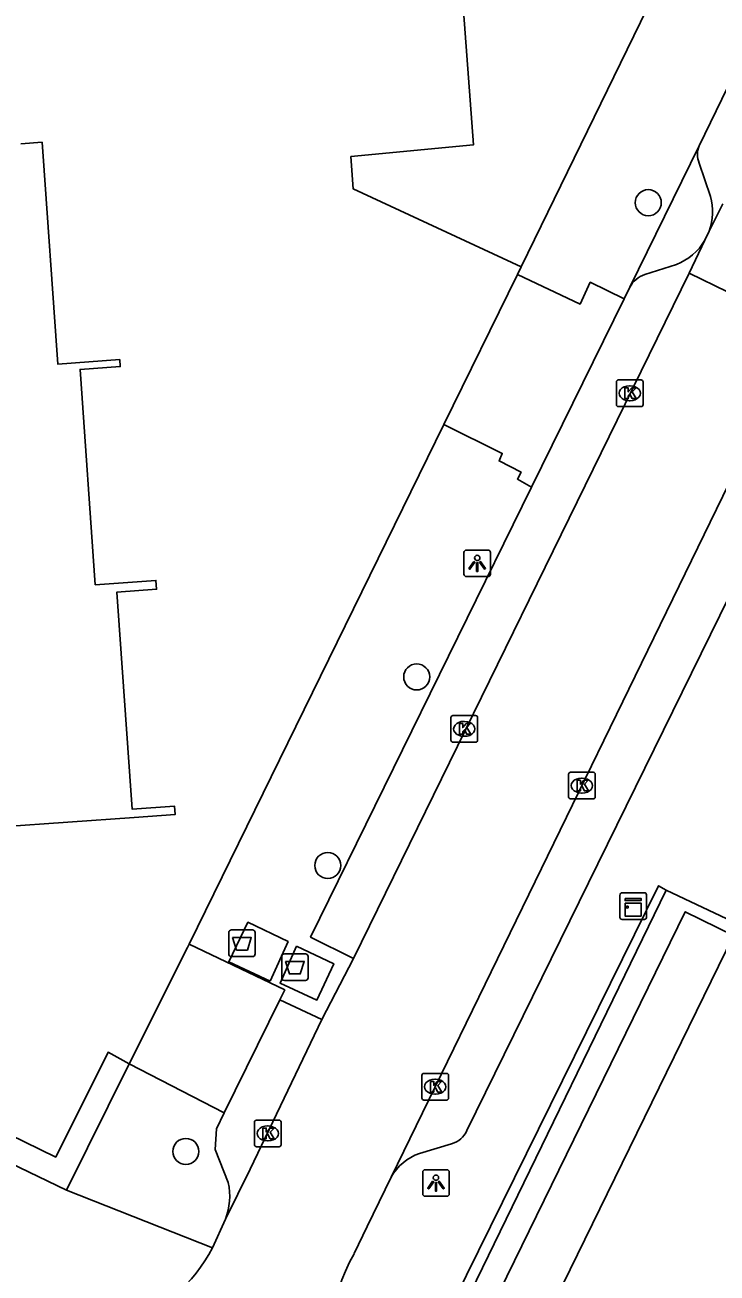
# Model space of a CAD drawing. Extents: x 160107 to 160928, y 382056 to 382918.
# Drawn here: x 160238.7 to 160264.7, y 382128.84 to 382175.73 of the extents above; entities that cross this region are included whole.
import ezdxf

# ---------------------------------------------------------------- set-up
doc = ezdxf.new("R2010")
doc.units = 0
for name, color, linetype in [('IMGEO_Afval_apart_plaats', 7, 'Continuous'), ('IMGEO_Boom', 7, 'Continuous'), ('IMGEO_Erf', 7, 'Continuous'), ('IMGEO_Groenvoorziening', 7, 'Continuous'), ('IMGEO_Kast', 7, 'Continuous'), ('IMGEO_Kolk', 7, 'Continuous'), ('IMGEO_Lichtpunt', 7, 'Continuous'), ('IMGEO_Muur', 7, 'Continuous'), ('IMGEO_Pand', 7, 'Continuous'), ('IMGEO_Rijbaan_lokaal_open', 7, 'Continuous'), ('IMGEO_Voetpad_gesloten', 7, 'Continuous'), ('IMGEO_Voetpad_open', 7, 'Continuous')]:
    doc.layers.add(name, color=color, linetype=linetype)

msp = doc.modelspace()

# ---------------------------------------------------------------- linework, layer by layer
at = {"layer": 'IMGEO_Afval_apart_plaats'}
for p, q in [((160246.356, 382140.824), (160246.356, 382141.624)), ((160246.356, 382141.624), (160246.356, 382140.824)), ((160246.456, 382141.724), (160247.246, 382141.724)), ((160247.246, 382141.724), (160246.456, 382141.724)), ((160247.346, 382141.624), (160247.346, 382140.824)), ((160247.346, 382140.824), (160247.346, 382141.624)), ((160247.246, 382140.724), (160246.456, 382140.724)), ((160246.456, 382140.724), (160247.246, 382140.724)), ((160248.344, 382139.927), (160248.344, 382140.727)), ((160248.344, 382140.727), (160248.344, 382139.927)), ((160248.444, 382140.827), (160249.234, 382140.827)), ((160249.234, 382140.827), (160248.444, 382140.827)), ((160249.334, 382140.727), (160249.334, 382139.927)), ((160249.334, 382139.927), (160249.334, 382140.727)), ((160249.234, 382139.827), (160248.444, 382139.827)), ((160248.444, 382139.827), (160249.234, 382139.827))]:
    msp.add_line(p, q, dxfattribs=at)
for points in [[(160246.499, 382141.438), (160247.203, 382141.438), (160247.054, 382140.968), (160246.648, 382140.968), (160246.499, 382141.438)], [(160248.487, 382140.541), (160249.191, 382140.541), (160249.042, 382140.071), (160248.636, 382140.071), (160248.487, 382140.541)]]:
    msp.add_lwpolyline(points, dxfattribs=at)
for centre, start, end in [((160246.456, 382141.624), 90, 180), ((160246.456, 382141.624), 90, 180), ((160247.246, 382141.624), 0, 90), ((160247.246, 382141.624), 360, 90), ((160246.456, 382140.824), 180, 270), ((160246.456, 382140.824), 180, 270), ((160247.246, 382140.824), 270, 0), ((160247.246, 382140.824), 270, 0), ((160248.444, 382140.727), 90, 180), ((160248.444, 382140.727), 90, 180), ((160249.234, 382140.727), 0, 90), ((160249.234, 382140.727), 360, 90), ((160248.444, 382139.927), 180, 270), ((160248.444, 382139.927), 180, 270), ((160249.234, 382139.927), 270, 0), ((160249.234, 382139.927), 270, 0)]:
    msp.add_arc(centre, 0.1, start, end, dxfattribs=at)
at = {"layer": 'IMGEO_Boom'}
for centre in [(160262.12, 382169.049), (160253.417, 382151.231), (160250.076, 382144.147), (160244.742, 382133.404)]:
    msp.add_circle(centre, 0.489, dxfattribs=at)
at = {"layer": 'IMGEO_Erf'}
msp.add_lwpolyline([(160175.19, 382219.344), (160178.607, 382219.618), (160179.849, 382219.718), (160179.615, 382224.267), (160184.194, 382224.521), (160184.558, 382220.073), (160190.008, 382220.481), (160194.918, 382216.917), (160199.425, 382217.63), (160198.672, 382221.996), (160200.627, 382224.876), (160247.96, 382190.789), (160248.944, 382184.541), (160254.525, 382185.003), (160255.555, 382171.225), (160250.944, 382170.783), (160251.025, 382169.573), (160257.348, 382166.641)], dxfattribs=at)
at = {"layer": 'IMGEO_Groenvoorziening'}
msp.add_lwpolyline([(160213.37, 382150.941), (160212.003, 382150.85), (160212.323, 382146.381), (160215.839, 382146.572), (160215.985, 382144.858), (160239.856, 382133.189), (160241.823, 382137.133), (160242.613, 382136.693)], dxfattribs=at)
at = {"layer": 'IMGEO_Kast'}
for p, q in [((160261.053, 382142.197), (160261.053, 382143.038)), ((160261.053, 382143.038), (160261.053, 382142.197)), ((160261.128, 382143.122), (160261.969, 382143.122)), ((160261.969, 382143.122), (160261.128, 382143.122)), ((160262.053, 382143.047), (160262.053, 382142.206)), ((160262.053, 382142.206), (160262.053, 382143.047)), ((160261.978, 382142.122), (160261.137, 382142.122)), ((160261.137, 382142.122), (160261.978, 382142.122))]:
    msp.add_line(p, q, dxfattribs=at)
for points in [[(160261.248, 382142.912), (160261.848, 382142.912), (160261.848, 382142.827), (160261.248, 382142.827), (160261.248, 382142.912)], [(160261.248, 382142.737), (160261.848, 382142.737), (160261.848, 382142.248), (160261.248, 382142.248), (160261.248, 382142.737)]]:
    msp.add_lwpolyline(points, dxfattribs=at)
msp.add_circle((160261.332, 382142.586), 0.0377, dxfattribs=at)
for centre, start, end in [((160261.131, 382143.044), 92.4484, 184.2845), ((160261.131, 382143.044), 92.4484, 184.2845), ((160261.975, 382143.044), 2.4484, 94.2845), ((160261.975, 382143.044), 2.4484, 94.2845), ((160261.131, 382142.2), 182.4484, 274.2845), ((160261.131, 382142.2), 182.4484, 274.2845), ((160261.975, 382142.2), 272.4484, 4.2845), ((160261.975, 382142.2), 272.4484, 4.2845)]:
    msp.add_arc(centre, 0.0779, start, end, dxfattribs=at)
at = {"layer": 'IMGEO_Kolk'}
for p, q in [((160260.922, 382161.462), (160260.922, 382162.314)), ((160260.997, 382162.388), (160261.849, 382162.388)), ((160261.923, 382162.314), (160261.923, 382161.462)), ((160261.41, 382162.168), (160261.435, 382162.168)), ((160261.849, 382161.388), (160260.997, 382161.388)), ((160261.433, 382161.608), (160261.408, 382161.608)), ((160254.706, 382148.854), (160254.706, 382149.706)), ((160254.781, 382149.78), (160255.633, 382149.78)), ((160255.707, 382149.706), (160255.707, 382148.854)), ((160255.194, 382149.56), (160255.219, 382149.56)), ((160255.633, 382148.78), (160254.781, 382148.78)), ((160255.217, 382149), (160255.192, 382149)), ((160259.126, 382146.723), (160259.126, 382147.575)), ((160259.201, 382147.649), (160260.053, 382147.649)), ((160259.614, 382147.429), (160259.639, 382147.429)), ((160260.127, 382147.575), (160260.127, 382146.723)), ((160259.637, 382146.869), (160259.612, 382146.869)), ((160260.053, 382146.649), (160259.201, 382146.649)), ((160253.614, 382135.409), (160253.614, 382136.261)), ((160253.689, 382136.335), (160254.541, 382136.335)), ((160254.102, 382136.115), (160254.127, 382136.115)), ((160254.615, 382136.261), (160254.615, 382135.409)), ((160254.125, 382135.555), (160254.1, 382135.555)), ((160254.541, 382135.335), (160253.689, 382135.335)), ((160247.396, 382134.58), (160248.248, 382134.58)), ((160247.321, 382133.654), (160247.321, 382134.506)), ((160247.809, 382134.36), (160247.834, 382134.36)), ((160248.322, 382134.506), (160248.322, 382133.654)), ((160247.832, 382133.8), (160247.807, 382133.8)), ((160248.248, 382133.58), (160247.396, 382133.58))]:
    msp.add_line(p, q, dxfattribs=at)
for points in [[(160260.922, 382161.462), (160260.922, 382162.314)], [(160260.997, 382162.388), (160261.849, 382162.388)], [(160261.923, 382162.314), (160261.923, 382161.462)], [(160261.243, 382162.088), (160261.366, 382162.088), (160261.366, 382161.937), (160261.496, 382162.088), (160261.66, 382162.088), (160261.514, 382161.937), (160261.667, 382161.688), (160261.515, 382161.688), (160261.43, 382161.852), (160261.366, 382161.785), (160261.366, 382161.688), (160261.243, 382161.688), (160261.243, 382162.088)], [(160261.849, 382161.388), (160260.997, 382161.388)], [(160254.706, 382148.854), (160254.706, 382149.706)], [(160254.781, 382149.78), (160255.633, 382149.78)], [(160255.707, 382149.706), (160255.707, 382148.854)], [(160255.027, 382149.48), (160255.15, 382149.48), (160255.15, 382149.329), (160255.28, 382149.48), (160255.444, 382149.48), (160255.298, 382149.329), (160255.451, 382149.08), (160255.299, 382149.08), (160255.214, 382149.244), (160255.15, 382149.177), (160255.15, 382149.08), (160255.027, 382149.08), (160255.027, 382149.48)], [(160255.633, 382148.78), (160254.781, 382148.78)], [(160259.126, 382146.723), (160259.126, 382147.575)], [(160259.201, 382147.649), (160260.053, 382147.649)], [(160259.447, 382147.349), (160259.57, 382147.349), (160259.57, 382147.198), (160259.7, 382147.349), (160259.864, 382147.349), (160259.718, 382147.198), (160259.871, 382146.949), (160259.719, 382146.949), (160259.634, 382147.113), (160259.57, 382147.046), (160259.57, 382146.949), (160259.447, 382146.949), (160259.447, 382147.349)], [(160260.127, 382147.575), (160260.127, 382146.723)], [(160260.053, 382146.649), (160259.201, 382146.649)], [(160253.614, 382135.409), (160253.614, 382136.261)], [(160253.689, 382136.335), (160254.541, 382136.335)], [(160253.935, 382136.035), (160254.058, 382136.035), (160254.058, 382135.884), (160254.188, 382136.035), (160254.352, 382136.035), (160254.206, 382135.884), (160254.359, 382135.635), (160254.207, 382135.635), (160254.122, 382135.799), (160254.058, 382135.732), (160254.058, 382135.635), (160253.935, 382135.635), (160253.935, 382136.035)], [(160254.615, 382136.261), (160254.615, 382135.409)], [(160254.541, 382135.335), (160253.689, 382135.335)], [(160247.396, 382134.58), (160248.248, 382134.58)], [(160247.321, 382133.654), (160247.321, 382134.506)], [(160247.642, 382134.28), (160247.765, 382134.28), (160247.765, 382134.129), (160247.895, 382134.28), (160248.059, 382134.28), (160247.913, 382134.129), (160248.066, 382133.88), (160247.914, 382133.88), (160247.829, 382134.044), (160247.765, 382133.977), (160247.765, 382133.88), (160247.642, 382133.88), (160247.642, 382134.28)], [(160248.322, 382134.506), (160248.322, 382133.654)], [(160248.248, 382133.58), (160247.396, 382133.58)]]:
    msp.add_lwpolyline(points, dxfattribs=at)
for centre, start, end in [((160260.999, 382162.312), 91.552, 178.448), ((160260.999, 382162.312), 91.552, 178.448), ((160261.847, 382162.312), 1.552, 88.448), ((160261.847, 382162.312), 1.552, 88.448), ((160260.999, 382161.464), 181.552, 268.448), ((160260.999, 382161.464), 181.552, 268.448), ((160261.847, 382161.464), 271.552, 358.448), ((160261.847, 382161.464), 271.552, 358.448), ((160254.783, 382149.704), 91.552, 178.448), ((160254.783, 382149.704), 91.552, 178.448), ((160255.631, 382149.704), 1.552, 88.448), ((160255.631, 382149.704), 1.552, 88.448), ((160254.783, 382148.856), 181.552, 268.448), ((160254.783, 382148.856), 181.552, 268.448), ((160255.631, 382148.856), 271.552, 358.448), ((160255.631, 382148.856), 271.552, 358.448), ((160259.203, 382147.573), 91.552, 178.448), ((160259.203, 382147.573), 91.552, 178.448), ((160260.051, 382147.573), 1.552, 88.448), ((160260.051, 382147.573), 1.552, 88.448), ((160259.203, 382146.725), 181.552, 268.448), ((160259.203, 382146.725), 181.552, 268.448), ((160260.051, 382146.725), 271.552, 358.448), ((160260.051, 382146.725), 271.552, 358.448), ((160253.691, 382136.259), 91.552, 178.448), ((160253.691, 382136.259), 91.552, 178.448), ((160254.539, 382136.259), 1.552, 88.448), ((160254.539, 382136.259), 1.552, 88.448), ((160253.691, 382135.411), 181.552, 268.448), ((160253.691, 382135.411), 181.552, 268.448), ((160254.539, 382135.411), 271.552, 358.448), ((160254.539, 382135.411), 271.552, 358.448), ((160247.398, 382134.504), 91.552, 178.448), ((160247.398, 382134.504), 91.552, 178.448), ((160248.246, 382134.504), 1.552, 88.448), ((160248.246, 382134.504), 1.552, 88.448), ((160247.398, 382133.656), 181.552, 268.448), ((160247.398, 382133.656), 181.552, 268.448), ((160248.246, 382133.656), 271.552, 358.448), ((160248.246, 382133.656), 271.552, 358.448)]:
    msp.add_arc(centre, 0.0765, start, end, dxfattribs=at)
for centre, major_axis, ratio, start_param, end_param in [((160261.409, 382161.888), (-0.387, 0.002), 0.722429, 4.712389, 7.853982), ((160261.434, 382161.888), (-0.39, 0.002), 0.717154, 1.570796, 4.712389), ((160255.193, 382149.28), (-0.387, 0.002), 0.722429, 4.712389, 7.853982), ((160255.218, 382149.28), (-0.39, 0.002), 0.717154, 1.570796, 4.712389), ((160259.613, 382147.149), (-0.387, 0.002), 0.722429, 4.712389, 7.853982), ((160259.638, 382147.149), (-0.39, 0.002), 0.717154, 1.570796, 4.712389), ((160254.101, 382135.835), (-0.387, 0.002), 0.722429, 4.712389, 7.853982), ((160254.126, 382135.835), (-0.39, 0.002), 0.717154, 1.570796, 4.712389), ((160247.808, 382134.08), (-0.387, 0.002), 0.722429, 4.712389, 7.853982), ((160247.833, 382134.08), (-0.39, 0.002), 0.717154, 1.570796, 4.712389)]:
    msp.add_ellipse(centre, major_axis=major_axis, ratio=ratio, start_param=start_param, end_param=end_param, dxfattribs=at)
at = {"layer": 'IMGEO_Lichtpunt'}
for p, q in [((160255.195, 382155.904), (160255.195, 382155.097)), ((160255.195, 382155.904), (160255.195, 382155.097)), ((160256.097, 382155.999), (160255.289, 382155.999)), ((160256.097, 382155.999), (160255.289, 382155.999)), ((160256.191, 382155.097), (160256.191, 382155.904)), ((160256.191, 382155.097), (160256.191, 382155.904)), ((160255.289, 382155.003), (160256.097, 382155.003)), ((160255.289, 382155.003), (160256.097, 382155.003)), ((160254.545, 382132.715), (160253.737, 382132.715)), ((160254.545, 382132.715), (160253.737, 382132.715)), ((160253.643, 382132.62), (160253.643, 382131.813)), ((160253.643, 382132.62), (160253.643, 382131.813)), ((160254.639, 382131.813), (160254.639, 382132.62)), ((160254.639, 382131.813), (160254.639, 382132.62)), ((160253.737, 382131.719), (160254.545, 382131.719)), ((160253.737, 382131.719), (160254.545, 382131.719))]:
    msp.add_line(p, q, dxfattribs=at)
for points in [[(160255.569, 382155.568), (160255.608, 382155.54), (160255.42, 382155.278), (160255.382, 382155.305), (160255.569, 382155.568)], [(160255.671, 382155.52), (160255.718, 382155.52), (160255.718, 382155.198), (160255.671, 382155.198), (160255.671, 382155.52)], [(160255.781, 382155.54), (160255.819, 382155.567), (160256.006, 382155.305), (160255.967, 382155.277), (160255.781, 382155.54)], [(160254.017, 382132.284), (160254.056, 382132.256), (160253.868, 382131.994), (160253.83, 382132.021), (160254.017, 382132.284)], [(160254.119, 382132.236), (160254.166, 382132.236), (160254.166, 382131.914), (160254.119, 382131.914), (160254.119, 382132.236)], [(160254.229, 382132.256), (160254.267, 382132.283), (160254.454, 382132.021), (160254.415, 382131.993), (160254.229, 382132.256)]]:
    msp.add_lwpolyline(points, dxfattribs=at)
for centre in [(160255.694, 382155.702), (160254.142, 382132.418)]:
    msp.add_circle(centre, 0.0994, dxfattribs=at)
for centre, start, end in [((160255.289, 382155.904), 90, 180), ((160255.289, 382155.904), 90, 180), ((160256.097, 382155.904), 0, 90), ((160256.097, 382155.904), 0, 90), ((160255.289, 382155.097), 180, 270), ((160255.289, 382155.097), 180, 270), ((160256.097, 382155.097), 270, 0), ((160256.097, 382155.097), 270, 360), ((160253.737, 382132.62), 90, 180), ((160253.737, 382132.62), 90, 180), ((160254.545, 382132.62), 0, 90), ((160254.545, 382132.62), 0, 90), ((160253.737, 382131.813), 180, 270), ((160253.737, 382131.813), 180, 270), ((160254.545, 382131.813), 270, 0), ((160254.545, 382131.813), 270, 360)]:
    msp.add_arc(centre, 0.0946, start, end, dxfattribs=at)
at = {"layer": 'IMGEO_Muur'}
for points in [[(160253.46, 382125.04), (160255.291, 382128.754), (160262.505, 382143.388), (160262.798, 382143.225)], [(160262.798, 382143.225), (160255.662, 382128.572), (160254.043, 382125.248), (160300.926, 382102.053)]]:
    msp.add_lwpolyline(points, dxfattribs=at)
at = {"layer": 'IMGEO_Pand'}
for points in [[(160238.548, 382171.266), (160239.338, 382171.322), (160239.927, 382162.986), (160242.257, 382163.151), (160242.275, 382162.893), (160240.768, 382162.786), (160241.34, 382154.696), (160243.62, 382154.857), (160243.644, 382154.524), (160242.153, 382154.419), (160242.73, 382146.262), (160244.321, 382146.375), (160244.343, 382146.064), (160242.804, 382145.955), (160230.327, 382145.073)], [(160265.325, 382141.522), (160258.345, 382127.256), (160288.167, 382112.664), (160288.189, 382112.709)]]:
    msp.add_lwpolyline(points, dxfattribs=at)
at = {"layer": 'IMGEO_Rijbaan_lokaal_open'}
for points in [[(160264.412, 382167.983), (160264.923, 382169.002)], [(160264.25, 382167.637), (160264.412, 382167.983)], [(160263.655, 382166.405), (160264.25, 382167.637)], [(160251.048, 382140.65), (160263.655, 382166.405)], [(160267.977, 382164.299), (160263.655, 382166.405)], [(160252.457, 382132.435), (160267.977, 382164.299)], [(160251.048, 382140.65), (160249.856, 382138.355)], [(160249.856, 382138.355), (160247.166, 382132.739), (160246.231, 382130.856)], [(160251.069, 382129.563), (160251.562, 382130.583), (160252.457, 382132.435)], [(160246.231, 382130.856), (160245.739, 382129.78)]]:
    msp.add_lwpolyline(points, dxfattribs=at)
for centre, radius, start, end in [((160240.698, 382132.35), 5.658, 244.6038, 332.9918), ((160257.507, 382125.948), 7.383, 150.6851, 195.6439)]:
    msp.add_arc(centre, radius, start, end, dxfattribs=at)
at = {"layer": 'IMGEO_Voetpad_gesloten'}
for points in [[(160247.907, 382139.798), (160246.353, 382140.532), (160247.073, 382142.013), (160248.585, 382141.29), (160247.907, 382139.798)], [(160248.902, 382141.112), (160250.298, 382140.454), (160249.67, 382139.089), (160248.284, 382139.722), (160248.902, 382141.112)]]:
    msp.add_lwpolyline(points, dxfattribs=at)
at = {"layer": 'IMGEO_Voetpad_open'}
for points in [[(160257.348, 382166.641), (160293.473, 382240.701)], [(160264.03, 382171.188), (160276.342, 382196.54)], [(160261.425, 382165.87), (160264.03, 382171.188)], [(160264.032, 382170.538), (160264.462, 382169.278)], [(160257.204, 382166.347), (160257.348, 382166.641)], [(160263.174, 382166.725), (160261.994, 382166.351)], [(160254.441, 382160.714), (160257.204, 382166.347)], [(160257.204, 382166.347), (160259.557, 382165.237), (160259.939, 382166.062), (160261.215, 382165.442)], [(160261.425, 382165.87), (160261.215, 382165.442)], [(160261.215, 382165.442), (160257.737, 382158.363)], [(160269.03, 382162.132), (160255.306, 382134.187)], [(160254.441, 382160.714), (160244.865, 382141.191)], [(160257.737, 382158.363), (160257.201, 382158.663), (160257.341, 382158.929), (160256.516, 382159.349), (160256.631, 382159.628), (160254.441, 382160.714)], [(160257.737, 382158.363), (160249.432, 382141.458), (160251.048, 382140.65)], [(160240.256, 382131.952), (160215.732, 382143.774), (160192.787, 382155.341)], [(160262.798, 382143.225), (160265.522, 382141.924)], [(160265.325, 382141.522), (160263.511, 382142.409), (160256.532, 382128.146), (160255.673, 382126.391), (160301.823, 382103.81)], [(160244.865, 382141.191), (160244.804, 382141.067), (160242.613, 382136.693)], [(160244.865, 382141.191), (160248.457, 382139.473), (160248.272, 382139.097)], [(160248.272, 382139.097), (160246.188, 382134.854)], [(160248.272, 382139.097), (160249.856, 382138.355)], [(160242.613, 382136.693), (160240.256, 382131.952)], [(160242.613, 382136.693), (160246.188, 382134.854)], [(160246.188, 382134.854), (160245.891, 382134.249), (160245.849, 382133.48), (160246.339, 382132.231)], [(160254.726, 382133.694), (160253.517, 382133.324)], [(160240.256, 382131.952), (160245.739, 382129.78)]]:
    msp.add_lwpolyline(points, dxfattribs=at)
for centre, radius, start, end in [((160264.811, 382170.865), 0.845, 157.5566, 202.796), ((160262.324, 382168.712), 2.211, 340.7506, 14.8272), ((160262.368, 382168.767), 2.195, 291.5421, 329.026), ((160262.281, 382165.435), 0.96, 107.3776, 153.041), ((160254.514, 382134.532), 0.864, 284.2283, 336.5008), ((160254.126, 382131.522), 1.902, 108.6637, 151.308), ((160243.922, 382131.729), 2.468, 339.2862, 11.7316)]:
    msp.add_arc(centre, radius, start, end, dxfattribs=at)

doc.saveas('drawing.dxf')
